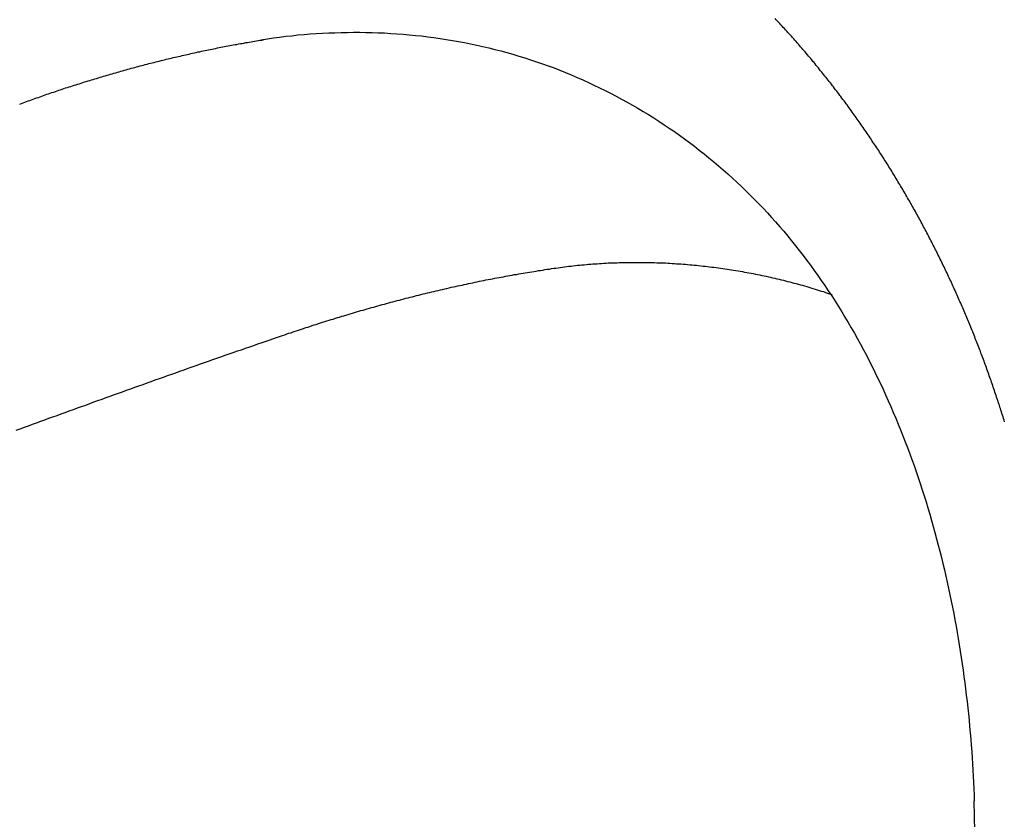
# Model space of a CAD drawing. Header units: millimetres. Extents: x -604189 to 881711, y -381903 to -7297.
# Tile 539 of 656: x -579599 to -579531, y -163963 to -163908. Entities that reach past the tile are written whole.
import ezdxf

# ---------------------------------------------------------------- set-up
doc = ezdxf.new("R2010")
doc.units = ezdxf.units.MM
doc.header["$LTSCALE"] = 100
doc.linetypes.add('0.5_0.5', pattern=[1, 0.5, -0.5])
doc.linetypes.add('ACAD_ISO04W100', pattern=[30.5, 24, -3, 0.5, -3])
doc.layers.get('Defpoints').update_dxf_attribs({"color": 30})
doc.layers.add('OPIS', color=7, linetype='Continuous')
doc.layers.add('strop osie', color=80, linetype='ACAD_ISO04W100', lineweight=5)
doc.styles.get("Standard").update_dxf_attribs({"font": 'romans.shx', "width": 0.5})
doc.dimstyles.new('1 50', dxfattribs={"dimtxt": 150, "dimasz": 80, "dimexe": 1, "dimexo": 1, "dimgap": 20, "dimtad": 1, "dimdec": 0, "dimlfac": 0.1, "dimtxsty": 'Standard', "dimblk": 'ARCHTICK', "dimcen": 200, "dimclrd": 2, "dimadec": 1, "dimazin": 0, "dimtfac": 1, "dimtdec": 0, "dimtmove": 0, "dimatfit": 3, "dimldrblk": 'ARCHTICK', "dimfxl": 120, "dimfxlon": 1, "dimtfill": 1, "dimarcsym": 0})

# ---------------------------------------------------------------- blocks, each defined once
blk = doc.blocks.new('_ArchTick')
at = {"layer": 'strop osie', "color": 0, "const_width": 0.15}
blk.add_lwpolyline([(-0.5, -0.5), (0.5, 0.5)], dxfattribs=at)
blk = doc.blocks.new('*D3294')
at = {"layer": 'Defpoints', "color": 0, "linetype": 'ByBlock', "lineweight": 5, "transparency": 16777216}
for p in [(-595783.126, -159420.303), (-593748.924, -159420.303), (-552118.935, -179940.303)]:
    blk.add_point(p, dxfattribs=at)
at = {"layer": 'OPIS', "color": 0, "linetype": 'Continuous', "lineweight": -2, "transparency": 16777216}
for p, q in [((-595723.126, -159420.303), (-595784.126, -159420.303)), ((-595723.126, -179940.303), (-595784.126, -179940.303))]:
    blk.add_line(p, q, dxfattribs=at)
at = {"layer": 'OPIS', "color": 2, "lineweight": -2, "transparency": 16777216}
blk.add_line((-595783.126, -179940.303), (-595783.126, -159420.303), dxfattribs=at)
at = {"layer": 'OPIS', "color": 2, "linetype": 'ByBlock', "lineweight": -2, "transparency": 16777216, "xscale": 80, "yscale": 80, "zscale": 80}
for p, rotation in [((-595783.126, -159420.303), 90), ((-595783.126, -179940.303), 270)]:
    blk.add_blockref('_ArchTick', p, dxfattribs=dict(at, rotation=rotation))
at = {"layer": 'OPIS', "color": 0, "linetype": 'ByBlock', "lineweight": 13, "transparency": 16777216, "insert": (-595878.126, -169680.303), "char_height": 150, "attachment_point": 5, "rotation": 90, "bg_fill": 3, "box_fill_scale": 1.1, "bg_fill_color": 256, "bg_fill_true_color": 13158600, "bg_fill_transparency": 0}
blk.add_mtext('2052', dxfattribs=at)

msp = doc.modelspace()

# ---------------------------------------------------------------- dimensions: what is measured, and where the dimension line sits
at = {"layer": 'OPIS', "color": 0, "linetype": 'ByBlock', "lineweight": 13}
dim = msp.add_linear_dim(base=(-595783.126, -159420.303), p1=(-552118.935, -179940.303), p2=(-593748.924, -159420.303), angle=90, dimstyle='1 50', override={"dimtmove": 1, "dimfxl": 60, "dimarcsym": 1}, dxfattribs=at)
dim.commit()
dim.dimension.update_dxf_attribs({"geometry": '*D3294', "text_midpoint": (-595878.126, -169680.303)})

# ---------------------------------------------------------------- next in the draw order: hatches: boundary and pattern name
at = {"layer": 'OPIS', "linetype": '0.5_0.5', "lineweight": 13}
h = msp.add_hatch(dxfattribs=at)
h.set_pattern_fill('ANSI37', color=0, scale=130)
h.set_pattern_definition([(45, (-597218.54, 256668.8), (-291.85832, 291.85832), []), (135, (-597218.54, 256668.8), (-291.85832, -291.85832), [])])
edge = h.paths.add_edge_path(flags=16)
edge.add_line((-570958.916, -168985.281), (-571058.916, -168985.281))
edge.add_line((-571058.916, -168985.281), (-572598.916, -168985.281))
edge.add_line((-572598.916, -168985.281), (-572598.915, -170470.3))
edge.add_line((-572598.915, -170470.3), (-570825.763, -170470.3))
edge.add_arc((-570508.916, -170339.099), 342.937, 180, 202.49364, ccw=False)
edge.add_arc((-570508.916, -170339.099), 342.937, 90, 180, ccw=False)
edge.add_line((-570508.916, -169996.163), (-570508.916, -169764.704))
edge.add_arc((-570058.916, -168985.281), 900, 180, 240, ccw=False)
edge = h.paths.add_edge_path(flags=17)
edge.add_line((-569358.915, -170085.281), (-569358.916, -168985.281))
edge.add_line((-569358.916, -168985.281), (-569358.917, -168985.281))
edge.add_line((-569358.917, -168985.281), (-569958.916, -168985.281))
edge.add_line((-569958.916, -168985.281), (-570058.916, -168985.281))
edge.add_line((-570058.916, -168985.281), (-570058.916, -168925.281))
edge.add_line((-570058.916, -168925.281), (-569958.916, -168925.281))
edge.add_line((-569958.916, -168925.281), (-569958.916, -168865.281))
edge.add_line((-569958.916, -168865.281), (-569358.916, -168865.281))
edge.add_line((-569358.916, -168865.281), (-569358.917, -166865.281))
edge.add_line((-569358.917, -166865.281), (-574098.917, -166865.286))
edge.add_line((-574098.917, -166865.286), (-574098.914, -171970.3))
edge.add_line((-574098.914, -171970.3), (-572608.913, -171970.3))
edge.add_line((-572608.913, -171970.3), (-571504.913, -170590.3))
edge.add_line((-571504.913, -170590.3), (-572718.915, -170590.3))
edge.add_line((-572718.915, -170590.3), (-572718.916, -168865.281))
edge.add_line((-572718.916, -168865.281), (-571058.916, -168865.281))
edge.add_line((-571058.916, -168865.281), (-571058.916, -168925.281))
edge.add_line((-571058.916, -168925.281), (-570958.916, -168925.281))
edge.add_line((-570958.916, -168925.281), (-570958.916, -168985.281))
edge.add_arc((-570058.916, -168985.281), 900, 180, 240)
edge.add_line((-570508.916, -169764.704), (-570508.916, -169996.163))
edge.add_arc((-570508.916, -170339.099), 342.937, 0, 90, ccw=False)
edge.add_arc((-570508.916, -170339.099), 342.937, 208.97989, 360, ccw=False)
edge.add_line((-570808.913, -170505.253), (-570808.913, -171171.086))
edge.add_arc((-570808.913, -171220.3), 49.214, 0, 90, ccw=False)
edge.add_arc((-570808.913, -171220.3), 49.214, 270, 360, ccw=False)
edge.add_line((-570808.913, -171269.514), (-570808.913, -171970.3))
edge.add_line((-570808.913, -171970.3), (-569358.914, -171970.3))
edge.add_line((-569358.914, -171970.3), (-569358.915, -170085.281))
h.paths.add_polyline_path([(-561118.924, -159870.303), (-590334.655, -159870.303), (-590334.655, -161470.303), (-562318.924, -161470.303), (-562318.924, -172095.292), (-561118.924, -172095.291), (-561118.924, -168350.303), (-552073.919, -168350.303), (-552073.92, -167150.303), (-561118.924, -167150.303)])
h.paths.add_polyline_path([(-572856.927, -169813.68), (-569451.07, -169813.68), (-569451.07, -169408.68), (-572856.927, -169408.68)], flags=16)
at = {"layer": 'OPIS', "linetype": 'ByBlock', "lineweight": 15}
h = msp.add_hatch(dxfattribs=at)
h.set_pattern_fill('ANSI37', color=0, scale=80, angle=45)
h.set_pattern_definition([(90, (-298582.96, 32475.8), (-254, 0), []), (180, (-298582.96, 32475.8), (-3e-14, -254), [])])
edge = h.paths.add_edge_path()
edge.add_arc((-579589.086, -167378.931), 50, 0, 90)
edge.add_line((-579589.086, -167328.931), (-579794.086, -167328.93))
edge.add_arc((-579794.086, -167378.93), 50, 89.99957, 180)
edge.add_line((-579844.086, -167378.93), (-579844.086, -167822.93))
edge.add_arc((-579794.086, -167822.93), 50, 180, 270)
edge.add_line((-579794.086, -167872.93), (-579589.085, -167872.931))
edge.add_arc((-579589.086, -167822.931), 50, 270.00137, 360)
edge.add_line((-579539.086, -167822.931), (-579539.086, -167378.931))
edge = h.paths.add_edge_path()
edge.add_arc((-579589.086, -167378.931), 50, 0, 90)
edge.add_line((-579589.086, -167328.931), (-579794.086, -167328.93))
edge.add_arc((-579794.086, -167378.93), 50, 89.99957, 180)
edge.add_line((-579844.086, -167378.93), (-579844.086, -167822.93))
edge.add_arc((-579794.086, -167822.93), 50, 180, 270)
edge.add_line((-579794.086, -167872.93), (-579589.085, -167872.931))
edge.add_arc((-579589.086, -167822.931), 50, 270.00137, 360)
edge.add_line((-579539.086, -167822.931), (-579539.086, -167378.931))
edge = h.paths.add_edge_path()
edge.add_line((-579899.087, -167300.93), (-579424.086, -167300.93))
edge.add_line((-579424.086, -167300.93), (-579424.086, -167900.93))
edge.add_line((-579424.086, -167900.93), (-579898.789, -167900.93))
edge.add_arc((-579899.086, -167892.935), 8, 180, 272.12845, ccw=False)
edge.add_line((-579907.086, -167892.935), (-579907.086, -167308.93))
edge.add_arc((-579899.086, -167308.93), 8, 90.0036, 180, ccw=False)
h.paths.add_polyline_path([(-581519.932, -164217.829), (-581520.004, -164223.092), (-581520.079, -164228.355), (-581520.156, -164233.617), (-581520.235, -164238.88), (-581520.318, -164244.143), (-581520.402, -164249.406), (-581520.489, -164254.669), (-581520.579, -164259.931), (-581520.671, -164265.194), (-581520.766, -164270.457), (-581520.863, -164275.719), (-581520.962, -164280.982), (-581521.064, -164286.244), (-581521.169, -164291.506), (-581521.276, -164296.769), (-581521.386, -164302.031), (-581521.498, -164307.293), (-581521.613, -164312.556), (-581521.73, -164317.818), (-581521.85, -164323.08), (-581521.972, -164328.342), (-581522.097, -164333.604), (-581522.225, -164338.866), (-581522.355, -164344.127), (-581522.488, -164349.389), (-581522.623, -164354.651), (-581522.76, -164359.913), (-581522.901, -164365.174), (-581523.043, -164370.436), (-581523.189, -164375.697), (-581523.337, -164380.958), (-581523.487, -164386.22), (-581523.64, -164391.481), (-581523.795, -164396.742), (-581523.953, -164402.003), (-581874.489, -164402.003), (-581874.664, -164396.198), (-581874.835, -164390.392), (-581875.003, -164384.587), (-581875.168, -164378.781), (-581875.329, -164372.976), (-581875.488, -164367.17), (-581875.643, -164361.364), (-581875.796, -164355.558), (-581875.945, -164349.752), (-581876.092, -164343.946), (-581876.235, -164338.14), (-581876.375, -164332.334), (-581876.512, -164326.527), (-581876.646, -164320.721), (-581876.777, -164314.914), (-581876.904, -164309.108), (-581877.029, -164303.301), (-581877.151, -164297.495), (-581877.269, -164291.688), (-581877.385, -164285.881), (-581877.497, -164280.074), (-581877.606, -164274.267), (-581877.713, -164268.461), (-581877.816, -164262.653), (-581877.916, -164256.846), (-581878.014, -164251.039), (-581878.108, -164245.232), (-581878.199, -164239.425), (-581878.287, -164233.618), (-581878.372, -164227.81), (-581878.454, -164222.003), (-581878.533, -164216.196), (-581878.609, -164210.388), (-581878.682, -164204.581), (-581878.751, -164198.773), (-581878.818, -164192.966), (-581878.881, -164187.158), (-581878.941, -164181.35), (-581878.997, -164175.543), (-581879.051, -164169.735), (-581879.101, -164163.927), (-581879.147, -164158.12), (-581879.191, -164152.312), (-581879.231, -164146.504), (-581879.267, -164140.696), (-581879.301, -164134.888), (-581879.332, -164129.081), (-581879.361, -164123.273), (-581879.388, -164117.465), (-581879.413, -164111.657), (-581879.437, -164105.849), (-581879.459, -164100.041), (-581879.475, -164094.233), (-581879.48, -164088.425), (-581879.472, -164082.617), (-581879.448, -164076.809), (-581879.406, -164071.002), (-581879.347, -164065.194), (-581879.269, -164059.387), (-581879.171, -164053.58), (-581879.054, -164047.773), (-581878.917, -164041.967), (-581878.759, -164036.161), (-581878.581, -164030.356), (-581878.381, -164024.551), (-581878.159, -164018.747), (-581877.914, -164012.944), (-581877.642, -164007.143), (-581877.341, -164001.342), (-581877.009, -163995.544), (-581876.642, -163989.748), (-581876.238, -163983.954), (-581875.795, -163978.163), (-581875.304, -163972.376), (-581874.753, -163966.594), (-581874.129, -163960.82), (-581873.419, -163955.056), (-581872.605, -163949.306), (-581871.67, -163943.574), (-581870.596, -163937.865), (-581869.362, -163932.188), (-581867.941, -163926.557), (-581866.302, -163920.987), (-581864.416, -163915.495), (-581862.246, -163910.11), (-581859.744, -163904.869), (-581856.869, -163899.824), (-581853.582, -163895.036), (-581849.851, -163890.591), (-581845.671, -163886.563), (-581841.105, -163882.977), (-581836.224, -163879.833), (-581831.097, -163877.106), (-581825.784, -163874.761), (-581820.336, -163872.759), (-581814.785, -163871.064), (-581809.154, -163869.636), (-581803.468, -163868.44), (-581797.747, -163867.44), (-581792, -163866.603), (-581786.235, -163865.9), (-581780.458, -163865.297), (-581774.674, -163864.778), (-581768.884, -163864.334), (-581763.088, -163863.958), (-581757.289, -163863.646), (-581751.486, -163863.39), (-581745.681, -163863.186), (-581739.874, -163863.026), (-581734.068, -163862.906), (-581728.26, -163862.819), (-581722.453, -163862.761), (-581716.645, -163862.725), (-581710.837, -163862.707), (-581705.029, -163862.7), (-581699.221, -163862.698), (-581693.958, -163862.699), (-581688.694, -163862.704), (-581683.431, -163862.718), (-581678.167, -163862.744), (-581672.904, -163862.788), (-581667.641, -163862.852), (-581662.379, -163862.942), (-581657.117, -163863.062), (-581651.856, -163863.215), (-581646.596, -163863.407), (-581641.337, -163863.64), (-581636.081, -163863.919), (-581630.828, -163864.249), (-581625.579, -163864.634), (-581620.334, -163865.078), (-581615.096, -163865.587), (-581609.864, -163866.17), (-581604.645, -163866.847), (-581599.442, -163867.642), (-581594.263, -163868.578), (-581589.115, -163869.676), (-581584.013, -163870.965), (-581578.971, -163872.474), (-581574.009, -163874.23), (-581569.153, -163876.259), (-581564.436, -163878.591), (-581559.896, -163881.253), (-581555.585, -163884.268), (-581551.554, -163887.652), (-581547.857, -163891.394), (-581544.534, -163895.471), (-581541.574, -163899.824), (-581538.952, -163904.387), (-581536.64, -163909.114), (-581534.606, -163913.968), (-581532.817, -163918.918), (-581531.241, -163923.939), (-581529.854, -163929.016), (-581528.636, -163934.137), (-581527.564, -163939.29), (-581526.619, -163944.467), (-581525.784, -163949.663), (-581525.048, -163954.875), (-581524.397, -163960.099), (-581523.818, -163965.33), (-581523.302, -163970.568), (-581522.84, -163975.811), (-581522.421, -163981.058), (-581522.037, -163986.308), (-581521.685, -163991.559), (-581521.363, -163996.813), (-581521.067, -164002.068), (-581520.796, -164007.324), (-581520.549, -164012.582), (-581520.322, -164017.84), (-581520.116, -164023.1), (-581519.928, -164028.36), (-581519.759, -164033.621), (-581519.607, -164038.882), (-581519.472, -164044.144), (-581519.354, -164049.406), (-581519.252, -164054.668), (-581519.166, -164059.931), (-581519.096, -164065.194), (-581519.041, -164070.457), (-581519.001, -164075.72), (-581518.976, -164080.984), (-581518.964, -164086.247), (-581518.964, -164091.51), (-581518.974, -164096.774), (-581518.991, -164102.037), (-581519.012, -164107.301), (-581519.034, -164112.564), (-581519.057, -164117.828), (-581519.081, -164123.091), (-581519.107, -164128.354), (-581519.135, -164133.618), (-581519.165, -164138.881), (-581519.197, -164144.144), (-581519.232, -164149.408), (-581519.269, -164154.671), (-581519.31, -164159.934), (-581519.353, -164165.198), (-581519.399, -164170.461), (-581519.447, -164175.724), (-581519.498, -164180.987), (-581519.552, -164186.25), (-581519.609, -164191.513), (-581519.668, -164196.777), (-581519.73, -164202.04), (-581519.795, -164207.303), (-581519.862, -164212.566)])
h.paths.add_polyline_path([(-582118.924, -164407.051), (-579418.924, -164407.051), (-579418.924, -162910.783), (-582118.924, -162910.783)])
h.paths.add_polyline_path([(-581950.717, -164839.225), (-581944.91, -164839.127), (-581939.103, -164839.033), (-581933.295, -164838.942), (-581927.488, -164838.854), (-581921.681, -164838.769), (-581915.873, -164838.687), (-581910.066, -164838.608), (-581904.259, -164838.532), (-581898.451, -164838.459), (-581892.644, -164838.39), (-581886.836, -164838.323), (-581881.028, -164838.26), (-581875.221, -164838.2), (-581869.413, -164838.144), (-581863.605, -164838.09), (-581857.798, -164838.04), (-581851.99, -164837.994), (-581846.182, -164837.95), (-581840.374, -164837.91), (-581834.567, -164837.874), (-581828.759, -164837.84), (-581822.951, -164837.809), (-581817.143, -164837.78), (-581811.335, -164837.753), (-581805.527, -164837.728), (-581799.719, -164837.704), (-581793.912, -164837.682), (-581788.104, -164837.666), (-581782.296, -164837.661), (-581776.488, -164837.669), (-581770.68, -164837.693), (-581764.872, -164837.735), (-581759.065, -164837.794), (-581753.257, -164837.872), (-581747.45, -164837.97), (-581741.643, -164838.087), (-581735.837, -164838.224), (-581730.031, -164838.382), (-581724.226, -164838.56), (-581718.422, -164838.76), (-581712.618, -164838.982), (-581706.815, -164839.227), (-581701.013, -164839.499), (-581695.213, -164839.8), (-581689.415, -164840.132), (-581683.618, -164840.499), (-581677.825, -164840.903), (-581672.034, -164841.346), (-581666.246, -164841.837), (-581660.465, -164842.388), (-581654.691, -164843.012), (-581648.927, -164843.722), (-581643.176, -164844.536), (-581637.444, -164845.471), (-581631.736, -164846.545), (-581626.059, -164847.779), (-581620.428, -164849.2), (-581614.858, -164850.839), (-581609.366, -164852.725), (-581603.98, -164854.895), (-581598.739, -164857.397), (-581593.694, -164860.272), (-581588.906, -164863.559), (-581584.462, -164867.29), (-581580.433, -164871.47), (-581576.847, -164876.036), (-581573.704, -164880.917), (-581570.976, -164886.044), (-581568.631, -164891.357), (-581566.63, -164896.805), (-581564.934, -164902.356), (-581563.507, -164907.987), (-581562.31, -164913.673), (-581561.31, -164919.394), (-581560.474, -164925.141), (-581559.77, -164930.906), (-581559.168, -164936.683), (-581558.648, -164942.467), (-581558.204, -164948.257), (-581557.829, -164954.053), (-581557.516, -164959.852), (-581557.261, -164965.655), (-581557.056, -164971.46), (-581556.897, -164977.267), (-581556.776, -164983.073), (-581556.69, -164988.881), (-581556.631, -164994.688), (-581556.596, -165000.496), (-581556.577, -165006.304), (-581556.57, -165012.112), (-581556.569, -165017.92), (-581556.57, -165023.183), (-581556.575, -165028.447), (-581556.588, -165033.71), (-581556.615, -165038.974), (-581556.658, -165044.237), (-581556.723, -165049.5), (-581556.813, -165054.762), (-581556.932, -165060.024), (-581557.086, -165065.285), (-581557.277, -165070.545), (-581557.51, -165075.804), (-581557.79, -165081.06), (-581558.119, -165086.313), (-581558.504, -165091.562), (-581558.949, -165096.807), (-581559.458, -165102.045), (-581560.04, -165107.276), (-581560.717, -165112.496), (-581561.513, -165117.699), (-581562.448, -165122.878), (-581563.547, -165128.026), (-581564.836, -165133.128), (-581566.345, -165138.17), (-581568.1, -165143.132), (-581570.129, -165147.988), (-581572.461, -165152.705), (-581575.123, -165157.245), (-581578.139, -165161.556), (-581581.522, -165165.587), (-581585.265, -165169.284), (-581589.342, -165172.607), (-581593.694, -165175.567), (-581598.257, -165178.189), (-581602.985, -165180.501), (-581607.838, -165182.535), (-581612.788, -165184.324), (-581617.81, -165185.9), (-581622.887, -165187.287), (-581628.007, -165188.505), (-581633.16, -165189.577), (-581638.337, -165190.522), (-581643.534, -165191.357), (-581648.746, -165192.093), (-581653.969, -165192.744), (-581659.201, -165193.323), (-581664.439, -165193.839), (-581669.682, -165194.301), (-581674.929, -165194.72), (-581680.178, -165195.104), (-581685.43, -165195.456), (-581690.683, -165195.778), (-581695.938, -165196.074), (-581701.195, -165196.345), (-581706.452, -165196.592), (-581711.711, -165196.819), (-581716.97, -165197.025), (-581722.23, -165197.213), (-581727.491, -165197.382), (-581732.752, -165197.534), (-581738.014, -165197.669), (-581743.276, -165197.787), (-581748.539, -165197.889), (-581753.801, -165197.975), (-581759.064, -165198.045), (-581764.327, -165198.1), (-581769.591, -165198.14), (-581774.854, -165198.165), (-581780.118, -165198.177), (-581785.381, -165198.177), (-581790.644, -165198.167), (-581795.908, -165198.15), (-581801.171, -165198.129), (-581806.435, -165198.107), (-581811.698, -165198.084), (-581816.961, -165198.06), (-581822.225, -165198.034), (-581827.488, -165198.006), (-581832.752, -165197.976), (-581838.015, -165197.944), (-581843.278, -165197.909), (-581848.541, -165197.872), (-581853.805, -165197.831), (-581859.068, -165197.788), (-581864.331, -165197.742), (-581869.594, -165197.694), (-581874.858, -165197.643), (-581880.121, -165197.589), (-581885.384, -165197.532), (-581890.647, -165197.473), (-581895.91, -165197.411), (-581901.173, -165197.346), (-581906.436, -165197.279), (-581911.699, -165197.209), (-581916.962, -165197.137), (-581922.225, -165197.062), (-581927.488, -165196.985), (-581932.751, -165196.906), (-581938.014, -165196.823), (-581943.276, -165196.739), (-581948.539, -165196.652), (-581953.802, -165196.562), (-581959.064, -165196.47), (-581964.327, -165196.375), (-581969.59, -165196.278), (-581974.852, -165196.179), (-581980.115, -165196.077), (-581985.377, -165195.972), (-581990.639, -165195.865), (-581995.902, -165195.755), (-582001.164, -165195.643), (-582006.426, -165195.528), (-582011.688, -165195.411), (-582016.95, -165195.291), (-582022.212, -165195.169), (-582027.474, -165195.044), (-582032.736, -165194.916), (-582037.998, -165194.786), (-582043.26, -165194.653), (-582048.521, -165194.518), (-582053.783, -165194.381), (-582059.045, -165194.24), (-582064.306, -165194.098), (-582069.568, -165193.952), (-582074.829, -165193.804), (-582080.09, -165193.654), (-582085.351, -165193.501), (-582090.613, -165193.346), (-582095.874, -165193.188), (-582095.874, -164842.652), (-582090.068, -164842.477), (-582084.263, -164842.306), (-582078.457, -164842.138), (-582072.652, -164841.973), (-582066.846, -164841.812), (-582061.04, -164841.653), (-582055.235, -164841.498), (-582049.429, -164841.345), (-582043.623, -164841.196), (-582037.817, -164841.049), (-582032.01, -164840.906), (-582026.204, -164840.766), (-582020.398, -164840.629), (-582014.591, -164840.495), (-582008.785, -164840.364), (-582002.978, -164840.237), (-581997.172, -164840.112), (-581991.365, -164839.99), (-581985.558, -164839.872), (-581979.752, -164839.756), (-581973.945, -164839.644), (-581968.138, -164839.535), (-581962.331, -164839.428), (-581956.524, -164839.325)])
edge = h.paths.add_edge_path()
edge.add_arc((-581748.924, -162268.543), 50, 0, 90.00043)
edge.add_line((-581748.924, -162218.543), (-581953.924, -162218.545))
edge.add_arc((-581953.924, -162268.545), 50, 90.00087, 180)
edge.add_line((-582003.924, -162268.545), (-582003.924, -162712.545))
edge.add_arc((-581953.924, -162712.545), 50, 180, 270.00224)
edge.add_line((-581953.922, -162762.545), (-581748.923, -162762.543))
edge.add_arc((-581748.924, -162712.543), 50, 270.00087, 360)
edge.add_line((-581698.924, -162712.543), (-581698.924, -162268.543))
edge = h.paths.add_edge_path()
edge.add_arc((-581748.924, -161668.543), 50, 0, 90.00043)
edge.add_line((-581748.924, -161618.543), (-581953.924, -161618.545))
edge.add_arc((-581953.924, -161668.545), 50, 90.00087, 180)
edge.add_line((-582003.924, -161668.545), (-582003.924, -162112.545))
edge.add_arc((-581953.924, -162112.545), 50, 180, 270.00224)
edge.add_line((-581953.922, -162162.545), (-581748.923, -162162.543))
edge.add_arc((-581748.924, -162112.543), 50, 270.00087, 360)
edge.add_line((-581698.924, -162112.543), (-581698.924, -161668.543))
h.paths.add_polyline_path([(-582118.924, -162790.543), (-579418.924, -162790.543), (-579418.924, -161590.543), (-582118.924, -161590.543)])
edge = h.paths.add_edge_path()
edge.add_arc((-579794.086, -168270.003), 50, 89.99957, 180)
edge.add_line((-579844.086, -168270.003), (-579844.086, -168714.003))
edge.add_arc((-579794.086, -168714.003), 50, 180, 270)
edge.add_line((-579794.086, -168764.003), (-579589.085, -168764.004))
edge.add_arc((-579589.086, -168714.004), 50, 270.00137, 360)
edge.add_line((-579539.086, -168714.004), (-579539.086, -168270.004))
edge.add_arc((-579589.086, -168270.004), 50, 0, 90)
edge.add_line((-579589.086, -168220.004), (-579794.086, -168220.003))
edge = h.paths.add_edge_path()
edge.add_arc((-579589.086, -169161.078), 50, 0, 90)
edge.add_line((-579589.086, -169111.078), (-579794.086, -169111.076))
edge.add_arc((-579794.086, -169161.076), 50, 89.99957, 180)
edge.add_line((-579844.086, -169161.076), (-579844.086, -169605.076))
edge.add_arc((-579794.086, -169605.076), 50, 180, 270)
edge.add_line((-579794.086, -169655.076), (-579589.085, -169655.078))
edge.add_arc((-579589.086, -169605.078), 50, 270.00137, 360)
edge.add_line((-579539.086, -169605.078), (-579539.086, -169161.078))
edge = h.paths.add_edge_path()
edge.add_arc((-579794.086, -170052.15), 50, 89.99957, 180)
edge.add_line((-579844.086, -170052.15), (-579844.086, -170496.15))
edge.add_arc((-579794.086, -170496.15), 50, 180, 270)
edge.add_line((-579794.086, -170546.15), (-579589.085, -170546.151))
edge.add_arc((-579589.086, -170496.151), 50, 270.00137, 360)
edge.add_line((-579539.086, -170496.151), (-579539.086, -170052.151))
edge.add_arc((-579589.086, -170052.151), 50, 0, 90)
edge.add_line((-579589.086, -170002.151), (-579794.086, -170002.15))
edge = h.paths.add_edge_path()
edge.add_arc((-579794.086, -170943.223), 50, 89.99957, 180)
edge.add_line((-579844.086, -170943.223), (-579844.086, -171387.223))
edge.add_arc((-579794.086, -171387.223), 50, 180, 270)
edge.add_line((-579794.086, -171437.223), (-579589.085, -171437.224))
edge.add_arc((-579589.086, -171387.224), 50, 270.00137, 360)
edge.add_line((-579539.086, -171387.224), (-579539.086, -170943.224))
edge.add_arc((-579589.086, -170943.224), 50, 0, 90)
edge.add_line((-579589.086, -170893.224), (-579794.086, -170893.223))
h.paths.add_polyline_path([(-579418.924, -164527.291), (-582118.924, -164527.291), (-582118.924, -171970.3), (-579418.924, -171970.3)])

# ---------------------------------------------------------------- next in the draw order: linework, layer by layer
at = {"color": 0, "linetype": 'ByBlock'}
msp.add_lwpolyline([(-579532.219, -164029.396, 0.00723), (-579533.196, -163961.79)], format="xyb", dxfattribs=at)
at = {"color": 0}
for points in [[(-579531.083, -163935.47, 0), (-579531.118, -163935.35, 0), (-579531.154, -163935.24, 0), (-579531.19, -163935.12, 0), (-579531.226, -163935.01, 0), (-579531.262, -163934.89, 0), (-579531.298, -163934.78, 0), (-579531.335, -163934.66, 0), (-579531.371, -163934.55, 0), (-579531.408, -163934.44, 0), (-579531.445, -163934.32, 0), (-579531.482, -163934.21, 0), (-579531.52, -163934.09, 0), (-579531.557, -163933.98, 0), (-579531.595, -163933.86, 0), (-579531.633, -163933.75, 0), (-579531.671, -163933.63, 0), (-579531.709, -163933.52, 0), (-579531.747, -163933.41, 0), (-579531.786, -163933.29, 0), (-579531.825, -163933.18, 0), (-579531.864, -163933.06, 0), (-579531.903, -163932.95, 0), (-579531.942, -163932.84, 0), (-579531.981, -163932.72, 0), (-579532.021, -163932.61, 0), (-579532.061, -163932.5, 0), (-579532.101, -163932.38, 0), (-579532.141, -163932.27, 0), (-579532.181, -163932.16, 0), (-579532.222, -163932.04, 0), (-579532.262, -163931.93, 0), (-579532.303, -163931.82, 0), (-579532.344, -163931.7, 0), (-579532.386, -163931.59, 0), (-579532.427, -163931.48, 0), (-579532.468, -163931.36, 0), (-579532.51, -163931.25, 0), (-579532.552, -163931.14, 0), (-579532.594, -163931.03, 0), (-579532.636, -163930.91, 0), (-579532.679, -163930.8, 0), (-579532.721, -163930.69, 0), (-579532.764, -163930.57, 0), (-579532.807, -163930.46, 0), (-579532.85, -163930.35, 0), (-579532.894, -163930.24, 0), (-579532.937, -163930.13, 0), (-579532.981, -163930.01, 0), (-579533.025, -163929.9, 0), (-579533.069, -163929.79, 0), (-579533.113, -163929.68, 0), (-579533.157, -163929.57, 0), (-579533.202, -163929.45, 0), (-579533.246, -163929.34, 0), (-579533.291, -163929.23, 0), (-579533.336, -163929.12, 0), (-579533.381, -163929.01, 0), (-579533.427, -163928.9, 0), (-579533.472, -163928.78, 0), (-579533.518, -163928.67, 0), (-579533.564, -163928.56, 0), (-579533.61, -163928.45, 0), (-579533.656, -163928.34, 0), (-579533.703, -163928.23, 0), (-579533.75, -163928.12, 0), (-579533.796, -163928.01, 0), (-579533.843, -163927.9, 0), (-579533.891, -163927.78, 0), (-579533.938, -163927.67, 0), (-579533.985, -163927.56, 0), (-579534.033, -163927.45, 0), (-579534.081, -163927.34, 0), (-579534.129, -163927.23, 0), (-579534.177, -163927.12, 0), (-579534.226, -163927.01, 0), (-579534.274, -163926.9, 0), (-579534.323, -163926.79, 0), (-579534.372, -163926.68, 0), (-579534.421, -163926.57, 0), (-579534.47, -163926.46, 0), (-579534.52, -163926.35, 0), (-579534.569, -163926.24, 0), (-579534.619, -163926.13, 0), (-579534.669, -163926.02, 0), (-579534.719, -163925.91, 0), (-579534.769, -163925.8, 0), (-579534.82, -163925.69, 0), (-579534.871, -163925.59, 0), (-579534.921, -163925.48, 0), (-579534.972, -163925.37, 0), (-579535.024, -163925.26, 0), (-579535.075, -163925.15, 0), (-579535.127, -163925.04, 0), (-579535.178, -163924.93, 0), (-579535.23, -163924.82, 0), (-579535.282, -163924.71, 0), (-579535.335, -163924.61, 0), (-579535.387, -163924.5, 0), (-579535.44, -163924.39, 0), (-579535.492, -163924.28, 0), (-579535.545, -163924.17, 0), (-579535.598, -163924.07, 0), (-579535.652, -163923.96, 0), (-579535.705, -163923.85, 0), (-579535.759, -163923.74, 0), (-579535.813, -163923.63, 0), (-579535.867, -163923.53, 0), (-579535.921, -163923.42, 0), (-579535.975, -163923.31, 0), (-579536.03, -163923.2, 0), (-579536.085, -163923.1, 0), (-579536.139, -163922.99, 0), (-579536.194, -163922.88, 0), (-579536.25, -163922.78, 0), (-579536.305, -163922.67, 0), (-579536.361, -163922.56, 0), (-579536.417, -163922.46, 0), (-579536.472, -163922.35, 0), (-579536.529, -163922.24, 0), (-579536.585, -163922.14, 0), (-579536.641, -163922.03, 0), (-579536.698, -163921.92, 0), (-579536.755, -163921.82, 0), (-579536.812, -163921.71, 0), (-579536.869, -163921.61, 0), (-579536.926, -163921.5, 0), (-579536.984, -163921.39, 0), (-579537.042, -163921.29, 0), (-579537.099, -163921.18, 0), (-579537.158, -163921.08, 0), (-579537.216, -163920.97, 0), (-579537.274, -163920.87, 0), (-579537.333, -163920.76, 0), (-579537.391, -163920.66, 0), (-579537.45, -163920.55, 0), (-579537.509, -163920.45, 0), (-579537.569, -163920.34, 0), (-579537.628, -163920.24, 0), (-579537.688, -163920.13, 0), (-579537.748, -163920.03, 0), (-579537.808, -163919.92, 0), (-579537.868, -163919.82, 0), (-579537.928, -163919.71, 0), (-579537.989, -163919.61, 0), (-579538.049, -163919.51, 0), (-579538.11, -163919.4, 0), (-579538.171, -163919.3, 0), (-579538.232, -163919.2, 0), (-579538.294, -163919.09, 0), (-579538.355, -163918.99, 0), (-579538.417, -163918.89, 0), (-579538.479, -163918.78, 0), (-579538.541, -163918.68, 0), (-579538.603, -163918.58, 0), (-579538.666, -163918.47, 0), (-579538.728, -163918.37, 0), (-579538.791, -163918.27, 0), (-579538.854, -163918.16, 0), (-579538.917, -163918.06, 0), (-579538.98, -163917.96, 0), (-579539.044, -163917.86, 0), (-579539.108, -163917.76, 0), (-579539.171, -163917.65, 0), (-579539.235, -163917.55, 0), (-579539.3, -163917.45, 0), (-579539.364, -163917.35, 0), (-579539.428, -163917.25, 0), (-579539.493, -163917.15, 0), (-579539.558, -163917.04, 0), (-579539.623, -163916.94, 0), (-579539.688, -163916.84, 0), (-579539.754, -163916.74, 0), (-579539.819, -163916.64, 0), (-579539.885, -163916.54, 0), (-579539.951, -163916.44, 0), (-579540.017, -163916.34, 0), (-579540.083, -163916.24, 0), (-579540.15, -163916.14, 0), (-579540.216, -163916.04, 0), (-579540.283, -163915.94, 0), (-579540.35, -163915.84, 0), (-579540.417, -163915.74, 0), (-579540.485, -163915.64, 0), (-579540.552, -163915.54, 0), (-579540.62, -163915.44, 0), (-579540.688, -163915.34, 0), (-579540.756, -163915.24, 0), (-579540.824, -163915.14, 0), (-579540.892, -163915.04, 0), (-579540.961, -163914.94, 0), (-579541.03, -163914.84, 0), (-579541.099, -163914.74, 0), (-579541.168, -163914.65, 0), (-579541.237, -163914.55, 0), (-579541.306, -163914.45, 0), (-579541.376, -163914.35, 0), (-579541.446, -163914.25, 0), (-579541.516, -163914.15, 0), (-579541.586, -163914.06, 0), (-579541.656, -163913.96, 0), (-579541.727, -163913.86, 0), (-579541.797, -163913.76, 0), (-579541.868, -163913.67, 0), (-579541.939, -163913.57, 0), (-579542.01, -163913.47, 0), (-579542.082, -163913.38, 0), (-579542.153, -163913.28, 0), (-579542.225, -163913.18, 0), (-579542.297, -163913.09, 0), (-579542.369, -163912.99, 0), (-579542.441, -163912.89, 0), (-579542.514, -163912.8, 0), (-579542.586, -163912.7, 0), (-579542.659, -163912.61, 0), (-579542.732, -163912.51, 0), (-579542.805, -163912.41, 0), (-579542.878, -163912.32, 0), (-579542.952, -163912.22, 0), (-579543.025, -163912.13, 0), (-579543.099, -163912.03, 0), (-579543.173, -163911.94, 0), (-579543.247, -163911.84, 0), (-579543.322, -163911.75, 0), (-579543.396, -163911.65, 0), (-579543.471, -163911.56, 0), (-579543.546, -163911.46, 0), (-579543.621, -163911.37, 0), (-579543.696, -163911.28, 0), (-579543.771, -163911.18, 0), (-579543.847, -163911.09, 0), (-579543.923, -163911, 0), (-579543.999, -163910.9, 0), (-579544.075, -163910.81, 0), (-579544.151, -163910.72, 0), (-579544.227, -163910.62, 0), (-579544.304, -163910.53, 0), (-579544.381, -163910.44, 0), (-579544.458, -163910.34, 0), (-579544.535, -163910.25, 0), (-579544.612, -163910.16, 0), (-579544.689, -163910.07, 0), (-579544.767, -163909.98, 0), (-579544.845, -163909.88, 0), (-579544.923, -163909.79, 0), (-579545.001, -163909.7, 0), (-579545.079, -163909.61, 0), (-579545.158, -163909.52, 0), (-579545.237, -163909.43, 0), (-579545.315, -163909.34, 0), (-579545.394, -163909.24, 0), (-579545.474, -163909.15, 0), (-579545.553, -163909.06, 0), (-579545.632, -163908.97, 0), (-579545.712, -163908.88, 0), (-579545.792, -163908.79, 0), (-579545.872, -163908.7, 0), (-579545.952, -163908.61, 0), (-579546.033, -163908.52, 0), (-579546.113, -163908.43, 0), (-579546.194, -163908.34, 0), (-579546.275, -163908.26, 0), (-579546.356, -163908.17, 0), (-579546.437, -163908.08, 0), (-579546.518, -163907.99, 0), (-579546.6, -163907.9, 0), (-579546.682, -163907.81, 0), (-579546.764, -163907.72, 0), (-579546.846, -163907.64, 0), (-579546.928, -163907.55, 0), (-579547.011, -163907.46, 0)], [(-579599.43, -163913.41, 0), (-579599.313, -163913.36, 0), (-579599.195, -163913.32, 0), (-579599.078, -163913.28, 0), (-579598.96, -163913.23, 0), (-579598.842, -163913.19, 0), (-579598.724, -163913.15, 0), (-579598.606, -163913.11, 0), (-579598.488, -163913.07, 0), (-579598.37, -163913.02, 0), (-579598.252, -163912.98, 0), (-579598.134, -163912.94, 0), (-579598.016, -163912.9, 0), (-579597.898, -163912.86, 0), (-579597.78, -163912.82, 0), (-579597.661, -163912.77, 0), (-579597.543, -163912.73, 0), (-579597.425, -163912.69, 0), (-579597.306, -163912.65, 0), (-579597.188, -163912.61, 0), (-579597.069, -163912.57, 0), (-579596.95, -163912.53, 0), (-579596.832, -163912.49, 0), (-579596.713, -163912.45, 0), (-579596.594, -163912.41, 0), (-579596.475, -163912.37, 0), (-579596.357, -163912.33, 0), (-579596.238, -163912.29, 0), (-579596.119, -163912.26, 0), (-579596, -163912.22, 0), (-579595.88, -163912.18, 0), (-579595.761, -163912.14, 0), (-579595.642, -163912.1, 0), (-579595.523, -163912.06, 0), (-579595.404, -163912.03, 0), (-579595.284, -163911.99, 0), (-579595.165, -163911.95, 0), (-579595.045, -163911.91, 0), (-579594.926, -163911.87, 0), (-579594.806, -163911.84, 0), (-579594.687, -163911.8, 0), (-579594.567, -163911.76, 0), (-579594.447, -163911.73, 0), (-579594.328, -163911.69, 0), (-579594.208, -163911.65, 0), (-579594.088, -163911.62, 0), (-579593.968, -163911.58, 0), (-579593.848, -163911.54, 0), (-579593.728, -163911.51, 0), (-579593.608, -163911.47, 0), (-579593.488, -163911.44, 0), (-579593.368, -163911.4, 0), (-579593.247, -163911.37, 0), (-579593.127, -163911.33, 0), (-579593.007, -163911.3, 0), (-579592.887, -163911.26, 0), (-579592.766, -163911.23, 0), (-579592.646, -163911.19, 0), (-579592.525, -163911.16, 0), (-579592.405, -163911.13, 0), (-579592.284, -163911.09, 0), (-579592.164, -163911.06, 0), (-579592.043, -163911.02, 0), (-579591.922, -163910.99, 0), (-579591.801, -163910.96, 0), (-579591.681, -163910.92, 0), (-579591.56, -163910.89, 0), (-579591.439, -163910.86, 0), (-579591.318, -163910.83, 0), (-579591.197, -163910.79, 0), (-579591.076, -163910.76, 0), (-579590.955, -163910.73, 0), (-579590.834, -163910.7, 0), (-579590.712, -163910.67, 0), (-579590.591, -163910.63, 0), (-579590.47, -163910.6, 0), (-579590.349, -163910.57, 0), (-579590.227, -163910.54, 0), (-579590.106, -163910.51, 0), (-579589.984, -163910.48, 0), (-579589.863, -163910.45, 0), (-579589.741, -163910.42, 0), (-579589.62, -163910.39, 0), (-579589.498, -163910.36, 0), (-579589.377, -163910.33, 0), (-579589.255, -163910.3, 0), (-579589.133, -163910.27, 0), (-579589.012, -163910.24, 0), (-579588.89, -163910.21, 0), (-579588.768, -163910.18, 0), (-579588.646, -163910.15, 0), (-579588.524, -163910.12, 0), (-579588.402, -163910.1, 0), (-579588.28, -163910.07, 0), (-579588.158, -163910.04, 0), (-579588.036, -163910.01, 0), (-579587.914, -163909.98, 0), (-579587.792, -163909.96, 0), (-579587.67, -163909.93, 0), (-579587.547, -163909.9, 0), (-579587.425, -163909.87, 0), (-579587.303, -163909.85, 0), (-579587.18, -163909.82, 0), (-579587.058, -163909.79, 0), (-579586.936, -163909.77, 0), (-579586.813, -163909.74, 0), (-579586.691, -163909.72, 0), (-579586.568, -163909.69, 0), (-579586.446, -163909.66, 0), (-579586.323, -163909.64, 0), (-579586.2, -163909.61, 0), (-579586.078, -163909.59, 0), (-579585.955, -163909.56, 0), (-579585.832, -163909.54, 0), (-579585.709, -163909.51, 0), (-579585.587, -163909.49, 0), (-579585.464, -163909.46, 0), (-579585.341, -163909.44, 0), (-579585.218, -163909.42, 0), (-579585.095, -163909.39, 0), (-579584.972, -163909.37, 0), (-579584.849, -163909.35, 0), (-579584.726, -163909.32, 0), (-579584.603, -163909.3, 0), (-579584.48, -163909.28, 0), (-579584.357, -163909.26, 0), (-579584.234, -163909.23, 0), (-579584.11, -163909.21, 0), (-579583.987, -163909.19, 0), (-579583.864, -163909.17, 0), (-579583.741, -163909.14, 0), (-579583.617, -163909.12, 0), (-579583.494, -163909.1, 0), (-579583.371, -163909.08, 0), (-579583.247, -163909.06, 0), (-579583.124, -163909.04, 0), (-579583, -163909.02, 0), (-579582.877, -163909, 0), (-579582.753, -163908.98, 0), (-579582.63, -163908.96, 0), (-579582.506, -163908.94, 0)], [(-579582.661, -163908.94, 0), (-579582.24, -163908.87, 0), (-579581.817, -163908.81, 0), (-579581.394, -163908.76, 0), (-579580.969, -163908.7, 0), (-579580.544, -163908.66, 0), (-579580.118, -163908.61, 0), (-579579.692, -163908.57, 0), (-579579.264, -163908.54, 0), (-579578.837, -163908.51, 0), (-579578.408, -163908.48, 0), (-579577.98, -163908.46, 0), (-579577.55, -163908.45, 0), (-579577.121, -163908.43, 0), (-579576.691, -163908.43, 0), (-579576.261, -163908.42, 0), (-579575.831, -163908.42, 0), (-579575.401, -163908.43, 0), (-579574.971, -163908.44, 0), (-579574.541, -163908.45, 0), (-579574.111, -163908.47, 0), (-579573.681, -163908.5, 0), (-579573.251, -163908.52, 0), (-579572.821, -163908.56, 0), (-579572.392, -163908.59, 0), (-579571.964, -163908.64, 0), (-579571.535, -163908.68, 0), (-579571.108, -163908.73, 0), (-579570.68, -163908.79, 0), (-579570.254, -163908.85, 0), (-579569.828, -163908.92, 0), (-579569.403, -163908.99, 0), (-579568.979, -163909.06, 0), (-579568.555, -163909.14, 0), (-579568.133, -163909.22, 0), (-579567.711, -163909.31, 0), (-579567.291, -163909.41, 0), (-579566.871, -163909.51, 0), (-579566.453, -163909.61, 0), (-579566.036, -163909.72, 0), (-579565.621, -163909.83, 0), (-579565.206, -163909.95, 0), (-579564.794, -163910.07, 0), (-579564.382, -163910.2, 0), (-579563.972, -163910.33, 0), (-579563.564, -163910.47, 0), (-579563.157, -163910.61, 0), (-579562.752, -163910.75, 0), (-579562.349, -163910.9, 0), (-579561.947, -163911.06, 0), (-579561.547, -163911.22, 0), (-579561.149, -163911.38, 0), (-579560.753, -163911.55, 0), (-579560.359, -163911.73, 0), (-579559.967, -163911.9, 0), (-579559.577, -163912.09, 0), (-579559.188, -163912.27, 0), (-579558.802, -163912.46, 0), (-579558.418, -163912.66, 0), (-579558.037, -163912.86, 0), (-579557.657, -163913.06, 0), (-579557.28, -163913.27, 0), (-579556.905, -163913.48, 0), (-579556.533, -163913.7, 0), (-579556.163, -163913.92, 0), (-579555.795, -163914.14, 0), (-579555.43, -163914.37, 0), (-579555.068, -163914.6, 0), (-579554.708, -163914.84, 0), (-579554.351, -163915.08, 0), (-579553.996, -163915.32, 0), (-579553.645, -163915.57, 0), (-579553.296, -163915.82, 0), (-579552.949, -163916.08, 0), (-579552.606, -163916.34, 0), (-579552.266, -163916.6, 0), (-579551.929, -163916.87, 0), (-579551.594, -163917.14, 0), (-579551.263, -163917.41, 0), (-579550.935, -163917.69, 0), (-579550.61, -163917.97, 0), (-579550.288, -163918.25, 0), (-579549.97, -163918.54, 0), (-579549.654, -163918.83, 0), (-579549.342, -163919.12, 0), (-579549.034, -163919.42, 0), (-579548.729, -163919.72, 0), (-579548.427, -163920.03, 0), (-579548.128, -163920.33, 0), (-579547.833, -163920.64, 0), (-579547.542, -163920.96, 0), (-579547.253, -163921.27, 0), (-579546.968, -163921.59, 0), (-579546.686, -163921.92, 0), (-579546.407, -163922.24, 0), (-579546.132, -163922.57, 0), (-579545.86, -163922.9, 0), (-579545.591, -163923.24, 0), (-579545.325, -163923.58, 0), (-579545.063, -163923.92, 0), (-579544.804, -163924.26, 0), (-579544.548, -163924.6, 0), (-579544.295, -163924.95, 0), (-579544.045, -163925.3, 0), (-579543.799, -163925.66, 0), (-579543.555, -163926.01, 0), (-579543.315, -163926.37, 0), (-579543.078, -163926.73, 0), (-579542.844, -163927.1, 0), (-579542.613, -163927.46, 0), (-579542.386, -163927.83, 0), (-579542.161, -163928.2, 0), (-579541.939, -163928.57, 0), (-579541.721, -163928.95, 0), (-579541.505, -163929.32, 0), (-579541.293, -163929.7, 0), (-579541.084, -163930.08, 0), (-579540.877, -163930.47, 0), (-579540.674, -163930.85, 0), (-579540.474, -163931.24, 0), (-579540.276, -163931.63, 0), (-579540.082, -163932.02, 0), (-579539.89, -163932.41, 0), (-579539.702, -163932.81, 0), (-579539.516, -163933.21, 0), (-579539.334, -163933.6, 0), (-579539.154, -163934, 0), (-579538.977, -163934.41, 0), (-579538.803, -163934.81, 0), (-579538.632, -163935.21, 0), (-579538.464, -163935.62, 0), (-579538.299, -163936.03, 0), (-579538.136, -163936.44, 0), (-579537.977, -163936.85, 0), (-579537.82, -163937.26, 0), (-579537.666, -163937.68, 0), (-579537.515, -163938.09, 0), (-579537.366, -163938.51, 0), (-579537.221, -163938.92, 0), (-579537.078, -163939.34, 0), (-579536.938, -163939.76, 0), (-579536.8, -163940.18, 0), (-579536.666, -163940.61, 0), (-579536.534, -163941.03, 0), (-579536.405, -163941.45, 0), (-579536.278, -163941.88, 0), (-579536.155, -163942.31, 0), (-579536.034, -163942.73, 0), (-579535.915, -163943.16, 0), (-579535.799, -163943.59, 0), (-579535.686, -163944.02, 0), (-579535.576, -163944.45, 0), (-579535.468, -163944.88, 0), (-579535.363, -163945.31, 0), (-579535.26, -163945.74, 0), (-579535.16, -163946.18, 0), (-579535.062, -163946.61, 0), (-579534.968, -163947.04, 0), (-579534.875, -163947.48, 0), (-579534.785, -163947.91, 0), (-579534.698, -163948.34, 0), (-579534.613, -163948.78, 0), (-579534.531, -163949.22, 0), (-579534.451, -163949.65, 0), (-579534.374, -163950.09, 0), (-579534.299, -163950.52, 0), (-579534.227, -163950.96, 0), (-579534.157, -163951.4, 0), (-579534.09, -163951.83, 0), (-579534.025, -163952.27, 0), (-579533.962, -163952.7, 0), (-579533.902, -163953.14, 0), (-579533.844, -163953.58, 0), (-579533.789, -163954.01, 0), (-579533.736, -163954.45, 0), (-579533.685, -163954.88, 0), (-579533.637, -163955.32, 0), (-579533.591, -163955.75, 0), (-579533.547, -163956.19, 0), (-579533.506, -163956.62, 0), (-579533.467, -163957.06, 0), (-579533.43, -163957.49, 0), (-579533.396, -163957.92, 0), (-579533.364, -163958.36, 0), (-579533.334, -163958.79, 0), (-579533.306, -163959.22, 0), (-579533.281, -163959.65, 0), (-579533.258, -163960.08, 0), (-579533.237, -163960.51, 0), (-579533.218, -163960.94, 0), (-579533.202, -163961.36, 0), (-579533.187, -163961.79, 0)], [(-579562.216, -163924.79, 0), (-579562.067, -163924.77, 0), (-579561.916, -163924.75, 0), (-579561.766, -163924.73, 0), (-579561.616, -163924.71, 0), (-579561.465, -163924.69, 0), (-579561.315, -163924.67, 0), (-579561.164, -163924.65, 0), (-579561.013, -163924.64, 0), (-579560.862, -163924.62, 0), (-579560.711, -163924.6, 0), (-579560.56, -163924.59, 0), (-579560.409, -163924.57, 0), (-579560.258, -163924.56, 0), (-579560.106, -163924.55, 0), (-579559.954, -163924.53, 0), (-579559.803, -163924.52, 0), (-579559.651, -163924.51, 0), (-579559.499, -163924.5, 0), (-579559.347, -163924.49, 0), (-579559.195, -163924.48, 0), (-579559.043, -163924.47, 0), (-579558.891, -163924.46, 0), (-579558.738, -163924.45, 0), (-579558.586, -163924.44, 0), (-579558.434, -163924.44, 0), (-579558.281, -163924.43, 0), (-579558.129, -163924.42, 0), (-579557.976, -163924.42, 0), (-579557.823, -163924.41, 0), (-579557.671, -163924.41, 0), (-579557.518, -163924.41, 0), (-579557.365, -163924.4, 0), (-579557.212, -163924.4, 0), (-579557.059, -163924.4, 0), (-579556.906, -163924.4, 0), (-579556.753, -163924.4, 0), (-579556.6, -163924.4, 0), (-579556.447, -163924.4, 0), (-579556.294, -163924.4, 0), (-579556.141, -163924.4, 0), (-579555.988, -163924.4, 0), (-579555.835, -163924.4, 0), (-579555.682, -163924.41, 0), (-579555.529, -163924.41, 0), (-579555.375, -163924.41, 0), (-579555.222, -163924.42, 0), (-579555.069, -163924.42, 0), (-579554.916, -163924.43, 0), (-579554.763, -163924.44, 0), (-579554.61, -163924.44, 0), (-579554.457, -163924.45, 0), (-579554.303, -163924.46, 0), (-579554.15, -163924.47, 0), (-579553.997, -163924.48, 0), (-579553.844, -163924.49, 0), (-579553.691, -163924.5, 0), (-579553.538, -163924.51, 0), (-579553.385, -163924.52, 0), (-579553.232, -163924.53, 0), (-579553.079, -163924.54, 0), (-579552.926, -163924.56, 0), (-579552.773, -163924.57, 0), (-579552.621, -163924.59, 0), (-579552.468, -163924.6, 0), (-579552.315, -163924.62, 0), (-579552.163, -163924.63, 0), (-579552.01, -163924.65, 0), (-579551.858, -163924.67, 0), (-579551.705, -163924.68, 0), (-579551.553, -163924.7, 0), (-579551.4, -163924.72, 0), (-579551.248, -163924.74, 0), (-579551.096, -163924.76, 0), (-579550.944, -163924.78, 0), (-579550.792, -163924.8, 0), (-579550.64, -163924.82, 0), (-579550.488, -163924.84, 0), (-579550.336, -163924.87, 0), (-579550.185, -163924.89, 0), (-579550.033, -163924.91, 0), (-579549.882, -163924.94, 0), (-579549.731, -163924.96, 0), (-579549.579, -163924.99, 0), (-579549.428, -163925.01, 0), (-579549.277, -163925.04, 0), (-579549.126, -163925.07, 0), (-579548.976, -163925.09, 0), (-579548.825, -163925.12, 0), (-579548.675, -163925.15, 0), (-579548.524, -163925.18, 0), (-579548.374, -163925.21, 0), (-579548.224, -163925.24, 0), (-579548.074, -163925.27, 0), (-579547.924, -163925.3, 0), (-579547.774, -163925.33, 0), (-579547.625, -163925.36, 0), (-579547.475, -163925.4, 0), (-579547.326, -163925.43, 0), (-579547.177, -163925.46, 0), (-579547.028, -163925.5, 0), (-579546.879, -163925.53, 0), (-579546.731, -163925.57, 0), (-579546.582, -163925.6, 0), (-579546.434, -163925.64, 0), (-579546.286, -163925.68, 0), (-579546.138, -163925.72, 0), (-579545.99, -163925.75, 0), (-579545.843, -163925.79, 0), (-579545.696, -163925.83, 0), (-579545.548, -163925.87, 0), (-579545.401, -163925.91, 0), (-579545.255, -163925.95, 0), (-579545.108, -163925.99, 0), (-579544.962, -163926.03, 0), (-579544.816, -163926.08, 0), (-579544.67, -163926.12, 0), (-579544.524, -163926.16, 0), (-579544.378, -163926.21, 0), (-579544.233, -163926.25, 0), (-579544.088, -163926.3, 0), (-579543.943, -163926.34, 0), (-579543.799, -163926.39, 0), (-579543.654, -163926.43, 0), (-579543.51, -163926.48, 0), (-579543.366, -163926.53, 0), (-579543.222, -163926.58, 0), (-579543.079, -163926.62, 0)], [(-579581.18, -163929.47, 0), (-579581.035, -163929.42, 0), (-579580.889, -163929.37, 0), (-579580.744, -163929.32, 0), (-579580.598, -163929.28, 0), (-579580.452, -163929.23, 0), (-579580.306, -163929.18, 0), (-579580.16, -163929.13, 0), (-579580.014, -163929.08, 0), (-579579.868, -163929.03, 0), (-579579.722, -163928.98, 0), (-579579.576, -163928.93, 0), (-579579.43, -163928.89, 0), (-579579.283, -163928.84, 0), (-579579.137, -163928.79, 0), (-579578.99, -163928.74, 0), (-579578.844, -163928.7, 0), (-579578.697, -163928.65, 0), (-579578.55, -163928.6, 0), (-579578.404, -163928.56, 0), (-579578.257, -163928.51, 0), (-579578.11, -163928.46, 0), (-579577.963, -163928.42, 0), (-579577.816, -163928.37, 0), (-579577.669, -163928.33, 0), (-579577.522, -163928.28, 0), (-579577.374, -163928.23, 0), (-579577.227, -163928.19, 0), (-579577.08, -163928.14, 0), (-579576.932, -163928.1, 0), (-579576.785, -163928.06, 0), (-579576.637, -163928.01, 0), (-579576.489, -163927.97, 0), (-579576.342, -163927.92, 0), (-579576.194, -163927.88, 0), (-579576.046, -163927.84, 0), (-579575.898, -163927.79, 0), (-579575.75, -163927.75, 0), (-579575.602, -163927.71, 0), (-579575.454, -163927.66, 0), (-579575.306, -163927.62, 0), (-579575.157, -163927.58, 0), (-579575.009, -163927.54, 0), (-579574.861, -163927.5, 0), (-579574.712, -163927.45, 0), (-579574.564, -163927.41, 0), (-579574.415, -163927.37, 0), (-579574.267, -163927.33, 0), (-579574.118, -163927.29, 0), (-579573.969, -163927.25, 0), (-579573.821, -163927.21, 0), (-579573.672, -163927.17, 0), (-579573.523, -163927.13, 0), (-579573.374, -163927.09, 0), (-579573.225, -163927.05, 0), (-579573.076, -163927.01, 0), (-579572.927, -163926.97, 0), (-579572.778, -163926.93, 0), (-579572.628, -163926.89, 0), (-579572.479, -163926.85, 0), (-579572.33, -163926.82, 0), (-579572.18, -163926.78, 0), (-579572.031, -163926.74, 0), (-579571.881, -163926.7, 0), (-579571.732, -163926.67, 0), (-579571.582, -163926.63, 0), (-579571.433, -163926.59, 0), (-579571.283, -163926.55, 0), (-579571.133, -163926.52, 0), (-579570.983, -163926.48, 0), (-579570.833, -163926.45, 0), (-579570.683, -163926.41, 0), (-579570.533, -163926.37, 0), (-579570.383, -163926.34, 0), (-579570.233, -163926.3, 0), (-579570.083, -163926.27, 0), (-579569.933, -163926.23, 0), (-579569.783, -163926.2, 0), (-579569.633, -163926.17, 0), (-579569.482, -163926.13, 0), (-579569.332, -163926.1, 0), (-579569.181, -163926.07, 0), (-579569.031, -163926.03, 0), (-579568.88, -163926, 0), (-579568.73, -163925.97, 0), (-579568.579, -163925.93, 0), (-579568.429, -163925.9, 0), (-579568.278, -163925.87, 0), (-579568.127, -163925.84, 0), (-579567.976, -163925.81, 0), (-579567.825, -163925.77, 0), (-579567.675, -163925.74, 0), (-579567.524, -163925.71, 0), (-579567.373, -163925.68, 0), (-579567.222, -163925.65, 0), (-579567.071, -163925.62, 0), (-579566.92, -163925.59, 0), (-579566.768, -163925.56, 0), (-579566.617, -163925.53, 0), (-579566.466, -163925.5, 0), (-579566.315, -163925.47, 0), (-579566.163, -163925.45, 0), (-579566.012, -163925.42, 0), (-579565.861, -163925.39, 0), (-579565.709, -163925.36, 0), (-579565.558, -163925.33, 0), (-579565.406, -163925.31, 0), (-579565.255, -163925.28, 0), (-579565.103, -163925.25, 0), (-579564.952, -163925.23, 0), (-579564.8, -163925.2, 0), (-579564.648, -163925.17, 0), (-579564.497, -163925.15, 0), (-579564.345, -163925.12, 0), (-579564.193, -163925.1, 0), (-579564.041, -163925.07, 0), (-579563.889, -163925.05, 0), (-579563.737, -163925.02, 0), (-579563.585, -163925, 0), (-579563.433, -163924.97, 0), (-579563.281, -163924.95, 0), (-579563.129, -163924.93, 0), (-579562.977, -163924.9, 0), (-579562.825, -163924.88, 0), (-579562.673, -163924.86, 0), (-579562.521, -163924.83, 0), (-579562.369, -163924.81, 0), (-579562.216, -163924.79, 0)], [(-579599.673, -163936.05, 0), (-579599.389, -163935.95, 0), (-579599.106, -163935.84, 0), (-579598.822, -163935.74, 0), (-579598.538, -163935.64, 0), (-579598.255, -163935.53, 0), (-579597.971, -163935.43, 0), (-579597.687, -163935.33, 0), (-579597.403, -163935.22, 0), (-579597.119, -163935.12, 0), (-579596.836, -163935.02, 0), (-579596.552, -163934.91, 0), (-579596.268, -163934.81, 0), (-579595.984, -163934.71, 0), (-579595.7, -163934.61, 0), (-579595.416, -163934.5, 0), (-579595.132, -163934.4, 0), (-579594.848, -163934.3, 0), (-579594.564, -163934.19, 0), (-579594.28, -163934.09, 0), (-579593.996, -163933.99, 0), (-579593.712, -163933.89, 0), (-579593.428, -163933.78, 0), (-579593.144, -163933.68, 0), (-579592.86, -163933.58, 0), (-579592.576, -163933.48, 0), (-579592.292, -163933.38, 0), (-579592.008, -163933.27, 0), (-579591.723, -163933.17, 0), (-579591.439, -163933.07, 0), (-579591.155, -163932.97, 0), (-579590.871, -163932.87, 0), (-579590.586, -163932.76, 0), (-579590.302, -163932.66, 0), (-579590.017, -163932.56, 0), (-579589.733, -163932.46, 0), (-579589.449, -163932.36, 0), (-579589.164, -163932.26, 0), (-579588.88, -163932.16, 0), (-579588.595, -163932.06, 0), (-579588.31, -163931.95, 0), (-579588.026, -163931.85, 0), (-579587.741, -163931.75, 0), (-579587.456, -163931.65, 0), (-579587.172, -163931.55, 0), (-579586.887, -163931.45, 0), (-579586.602, -163931.35, 0), (-579586.317, -163931.25, 0), (-579586.032, -163931.15, 0), (-579585.747, -163931.05, 0), (-579585.462, -163930.95, 0), (-579585.177, -163930.85, 0), (-579584.892, -163930.75, 0), (-579584.607, -163930.65, 0), (-579584.321, -163930.55, 0), (-579584.036, -163930.46, 0), (-579583.751, -163930.36, 0), (-579583.465, -163930.26, 0), (-579583.18, -163930.16, 0), (-579582.895, -163930.06, 0), (-579582.609, -163929.96, 0), (-579582.323, -163929.86, 0), (-579582.038, -163929.77, 0), (-579581.752, -163929.67, 0), (-579581.466, -163929.57, 0), (-579581.18, -163929.47, 0)]]:
    msp.add_polyline3d(points, dxfattribs=at)

doc.saveas('drawing.dxf')
